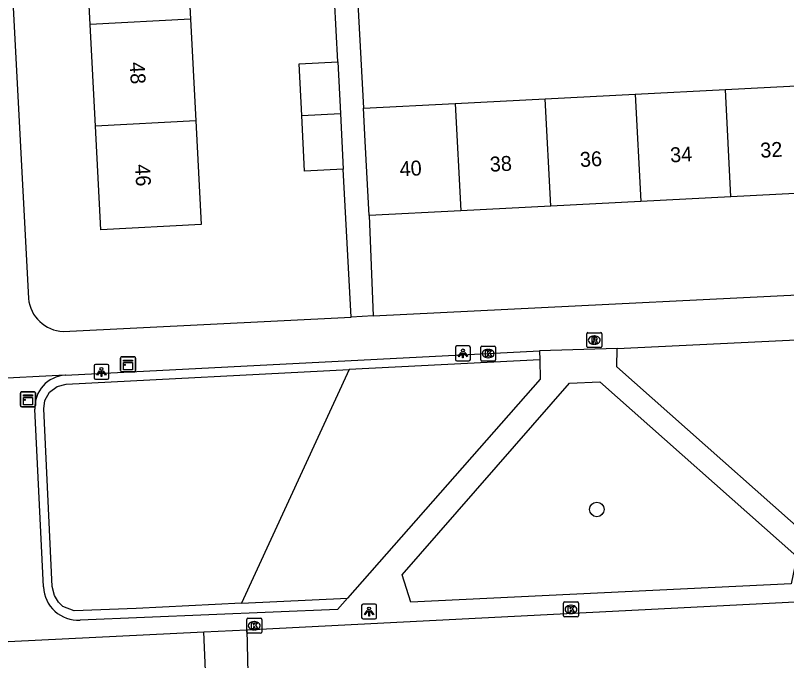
# Model space of a CAD drawing. Extents: x 161084 to 161928, y 385355 to 386522.
# Drawn here: x 161650.9 to 161702.6, y 386010 to 386053.3 of the extents above; entities that cross this region are included whole.
import ezdxf

# ---------------------------------------------------------------- set-up
doc = ezdxf.new("R2010")
doc.units = 0
for name, color, linetype in [('IMGEO_Boom', 7, 'Continuous'), ('IMGEO_Groenvoorziening', 7, 'Continuous'), ('IMGEO_Haag', 7, 'Continuous'), ('IMGEO_Kast', 7, 'Continuous'), ('IMGEO_Kolk', 7, 'Continuous'), ('IMGEO_Lichtpunt', 7, 'Continuous'), ('IMGEO_Pand', 7, 'Continuous'), ('IMGEO_Pand_nummerreeks', 7, 'Continuous'), ('IMGEO_Rijbaan_lokaal_open', 7, 'Continuous'), ('IMGEO_Rioolput', 7, 'Continuous'), ('IMGEO_Voetpad_open', 7, 'Continuous')]:
    doc.layers.add(name, color=color, linetype=linetype)

msp = doc.modelspace()

# ---------------------------------------------------------------- linework, layer by layer
at = {"layer": 'IMGEO_Boom'}
msp.add_circle((161689.911, 386020.142), 0.489, dxfattribs=at)
at = {"layer": 'IMGEO_Groenvoorziening'}
msp.add_lwpolyline([(161673.287, 386029.524), (161666.053, 386013.844)], dxfattribs=at)
at = {"layer": 'IMGEO_Haag'}
for points in [[(161686.074, 386030.178), (161673.287, 386029.524)], [(161666.053, 386013.844), (161658.986, 386013.503), (161654.832, 386013.326), (161654.072, 386013.638), (161653.766, 386013.917), (161653.494, 386014.357), (161653.352, 386014.98), (161652.778, 386026.893), (161652.849, 386027.453), (161653.156, 386028.004), (161653.68, 386028.403), (161654.278, 386028.551), (161673.287, 386029.524)], [(161666.053, 386013.844), (161673.161, 386014.188)]]:
    msp.add_lwpolyline(points, dxfattribs=at)
at = {"layer": 'IMGEO_Kast'}
for p, q in [((161657.939, 386029.456), (161657.939, 386030.297)), ((161657.939, 386030.297), (161657.939, 386029.456)), ((161658.014, 386030.381), (161658.855, 386030.381)), ((161658.855, 386030.381), (161658.014, 386030.381)), ((161658.939, 386030.306), (161658.939, 386029.465)), ((161658.939, 386029.465), (161658.939, 386030.306)), ((161658.864, 386029.381), (161658.023, 386029.381)), ((161658.023, 386029.381), (161658.864, 386029.381)), ((161651.296, 386028.036), (161652.137, 386028.036)), ((161652.137, 386028.036), (161651.296, 386028.036)), ((161651.221, 386027.111), (161651.221, 386027.952)), ((161651.221, 386027.952), (161651.221, 386027.111)), ((161652.221, 386027.961), (161652.221, 386027.12)), ((161652.221, 386027.12), (161652.221, 386027.961)), ((161652.146, 386027.036), (161651.305, 386027.036)), ((161651.305, 386027.036), (161652.146, 386027.036))]:
    msp.add_line(p, q, dxfattribs=at)
for points in [[(161658.134, 386030.171), (161658.734, 386030.171), (161658.734, 386030.086), (161658.134, 386030.086), (161658.134, 386030.171)], [(161658.134, 386029.996), (161658.734, 386029.996), (161658.734, 386029.507), (161658.134, 386029.507), (161658.134, 386029.996)], [(161651.416, 386027.826), (161652.016, 386027.826), (161652.016, 386027.741), (161651.416, 386027.741), (161651.416, 386027.826)], [(161651.416, 386027.651), (161652.016, 386027.651), (161652.016, 386027.162), (161651.416, 386027.162), (161651.416, 386027.651)]]:
    msp.add_lwpolyline(points, dxfattribs=at)
for centre in [(161658.218, 386029.845), (161651.5, 386027.5)]:
    msp.add_circle(centre, 0.0377, dxfattribs=at)
for centre, start, end in [((161658.017, 386030.303), 92.4484, 184.2845), ((161658.017, 386030.303), 92.4484, 184.2845), ((161658.861, 386030.303), 2.4484, 94.2845), ((161658.861, 386030.303), 2.4484, 94.2845), ((161658.017, 386029.459), 182.4484, 274.2845), ((161658.017, 386029.459), 182.4484, 274.2845), ((161658.861, 386029.459), 272.4484, 4.2845), ((161658.861, 386029.459), 272.4484, 4.2845), ((161651.299, 386027.958), 92.4484, 184.2845), ((161651.299, 386027.958), 92.4484, 184.2845), ((161652.143, 386027.958), 2.4484, 94.2845), ((161652.143, 386027.958), 2.4484, 94.2845), ((161651.299, 386027.114), 182.4484, 274.2845), ((161651.299, 386027.114), 182.4484, 274.2845), ((161652.143, 386027.114), 272.4484, 4.2845), ((161652.143, 386027.114), 272.4484, 4.2845)]:
    msp.add_arc(centre, 0.0779, start, end, dxfattribs=at)
at = {"layer": 'IMGEO_Kolk'}
for p, q in [((161682.191, 386031.103), (161683.043, 386031.103)), ((161682.116, 386030.177), (161682.116, 386031.029)), ((161682.604, 386030.883), (161682.629, 386030.883)), ((161683.117, 386031.029), (161683.117, 386030.177)), ((161683.043, 386030.103), (161682.191, 386030.103)), ((161682.627, 386030.323), (161682.602, 386030.323)), ((161687.674, 386013.006), (161687.674, 386013.858)), ((161687.749, 386013.932), (161688.601, 386013.932)), ((161688.162, 386013.712), (161688.187, 386013.712)), ((161688.675, 386013.858), (161688.675, 386013.006)), ((161688.185, 386013.152), (161688.16, 386013.152)), ((161666.409, 386011.911), (161666.409, 386012.763)), ((161666.484, 386012.837), (161667.336, 386012.837)), ((161666.897, 386012.617), (161666.922, 386012.617)), ((161667.41, 386012.763), (161667.41, 386011.911)), ((161688.601, 386012.932), (161687.749, 386012.932)), ((161666.92, 386012.057), (161666.895, 386012.057)), ((161667.336, 386011.837), (161666.484, 386011.837))]:
    msp.add_line(p, q, dxfattribs=at)
for points in [[(161682.191, 386031.103), (161683.043, 386031.103)], [(161682.116, 386030.177), (161682.116, 386031.029)], [(161682.437, 386030.803), (161682.56, 386030.803), (161682.56, 386030.652), (161682.69, 386030.803), (161682.854, 386030.803), (161682.708, 386030.652), (161682.861, 386030.403), (161682.709, 386030.403), (161682.624, 386030.567), (161682.56, 386030.5), (161682.56, 386030.403), (161682.437, 386030.403), (161682.437, 386030.803)], [(161683.117, 386031.029), (161683.117, 386030.177)], [(161683.043, 386030.103), (161682.191, 386030.103)], [(161687.674, 386013.006), (161687.674, 386013.858)], [(161687.749, 386013.932), (161688.601, 386013.932)], [(161687.995, 386013.632), (161688.118, 386013.632), (161688.118, 386013.481), (161688.248, 386013.632), (161688.412, 386013.632), (161688.266, 386013.481), (161688.419, 386013.232), (161688.267, 386013.232), (161688.182, 386013.396), (161688.118, 386013.329), (161688.118, 386013.232), (161687.995, 386013.232), (161687.995, 386013.632)], [(161688.675, 386013.858), (161688.675, 386013.006)], [(161666.409, 386011.911), (161666.409, 386012.763)], [(161666.484, 386012.837), (161667.336, 386012.837)], [(161666.73, 386012.537), (161666.853, 386012.537), (161666.853, 386012.386), (161666.983, 386012.537), (161667.147, 386012.537), (161667.001, 386012.386), (161667.154, 386012.137), (161667.002, 386012.137), (161666.917, 386012.301), (161666.853, 386012.234), (161666.853, 386012.137), (161666.73, 386012.137), (161666.73, 386012.537)], [(161667.41, 386012.763), (161667.41, 386011.911)], [(161688.601, 386012.932), (161687.749, 386012.932)], [(161667.336, 386011.837), (161666.484, 386011.837)]]:
    msp.add_lwpolyline(points, dxfattribs=at)
for centre, start, end in [((161682.193, 386031.027), 91.552, 178.448), ((161682.193, 386031.027), 91.552, 178.448), ((161683.041, 386031.027), 1.552, 88.448), ((161683.041, 386031.027), 1.552, 88.448), ((161682.193, 386030.179), 181.552, 268.448), ((161682.193, 386030.179), 181.552, 268.448), ((161683.041, 386030.179), 271.552, 358.448), ((161683.041, 386030.179), 271.552, 358.448), ((161687.751, 386013.856), 91.552, 178.448), ((161687.751, 386013.856), 91.552, 178.448), ((161688.599, 386013.856), 1.552, 88.448), ((161688.599, 386013.856), 1.552, 88.448), ((161687.751, 386013.008), 181.552, 268.448), ((161687.751, 386013.008), 181.552, 268.448), ((161688.599, 386013.008), 271.552, 358.448), ((161688.599, 386013.008), 271.552, 358.448), ((161666.486, 386012.761), 91.552, 178.448), ((161666.486, 386012.761), 91.552, 178.448), ((161667.334, 386012.761), 1.552, 88.448), ((161667.334, 386012.761), 1.552, 88.448), ((161666.486, 386011.913), 181.552, 268.448), ((161666.486, 386011.913), 181.552, 268.448), ((161667.334, 386011.913), 271.552, 358.448), ((161667.334, 386011.913), 271.552, 358.448)]:
    msp.add_arc(centre, 0.0765, start, end, dxfattribs=at)
for centre, major_axis, ratio, start_param, end_param in [((161682.603, 386030.603), (-0.387, 0.002), 0.722429, 4.712389, 7.853982), ((161682.628, 386030.603), (-0.39, 0.002), 0.717154, 1.570796, 4.712389), ((161688.161, 386013.432), (-0.387, 0.002), 0.722429, 4.712389, 7.853982), ((161688.186, 386013.432), (-0.39, 0.002), 0.717154, 1.570796, 4.712389), ((161666.896, 386012.337), (-0.387, 0.002), 0.722429, 4.712389, 7.853982), ((161666.921, 386012.337), (-0.39, 0.002), 0.717154, 1.570796, 4.712389)]:
    msp.add_ellipse(centre, major_axis=major_axis, ratio=ratio, start_param=start_param, end_param=end_param, dxfattribs=at)
at = {"layer": 'IMGEO_Lichtpunt'}
for p, q in [((161681.326, 386031.113), (161680.518, 386031.113)), ((161681.326, 386031.113), (161680.518, 386031.113)), ((161680.424, 386031.018), (161680.424, 386030.211)), ((161680.424, 386031.018), (161680.424, 386030.211)), ((161681.42, 386030.211), (161681.42, 386031.018)), ((161681.42, 386030.211), (161681.42, 386031.018)), ((161680.518, 386030.117), (161681.326, 386030.117)), ((161680.518, 386030.117), (161681.326, 386030.117)), ((161656.156, 386029.777), (161656.156, 386028.97)), ((161656.156, 386029.777), (161656.156, 386028.97)), ((161657.058, 386029.872), (161656.25, 386029.872)), ((161657.058, 386029.872), (161656.25, 386029.872)), ((161657.152, 386028.97), (161657.152, 386029.777)), ((161657.152, 386028.97), (161657.152, 386029.777)), ((161656.25, 386028.876), (161657.058, 386028.876)), ((161656.25, 386028.876), (161657.058, 386028.876)), ((161674.12, 386013.693), (161674.12, 386012.886)), ((161674.12, 386013.693), (161674.12, 386012.886)), ((161675.022, 386013.788), (161674.214, 386013.788)), ((161675.022, 386013.788), (161674.214, 386013.788)), ((161675.116, 386012.886), (161675.116, 386013.693)), ((161675.116, 386012.886), (161675.116, 386013.693)), ((161674.214, 386012.792), (161675.022, 386012.792)), ((161674.214, 386012.792), (161675.022, 386012.792))]:
    msp.add_line(p, q, dxfattribs=at)
for points in [[(161680.798, 386030.682), (161680.837, 386030.654), (161680.649, 386030.392), (161680.611, 386030.419), (161680.798, 386030.682)], [(161680.9, 386030.634), (161680.947, 386030.634), (161680.947, 386030.312), (161680.9, 386030.312), (161680.9, 386030.634)], [(161681.01, 386030.654), (161681.048, 386030.681), (161681.235, 386030.419), (161681.196, 386030.391), (161681.01, 386030.654)], [(161656.53, 386029.441), (161656.569, 386029.413), (161656.381, 386029.151), (161656.343, 386029.178), (161656.53, 386029.441)], [(161656.632, 386029.393), (161656.679, 386029.393), (161656.679, 386029.071), (161656.632, 386029.071), (161656.632, 386029.393)], [(161656.742, 386029.413), (161656.78, 386029.44), (161656.967, 386029.178), (161656.928, 386029.15), (161656.742, 386029.413)], [(161674.494, 386013.357), (161674.533, 386013.329), (161674.345, 386013.067), (161674.307, 386013.094), (161674.494, 386013.357)], [(161674.596, 386013.309), (161674.643, 386013.309), (161674.643, 386012.987), (161674.596, 386012.987), (161674.596, 386013.309)], [(161674.706, 386013.329), (161674.744, 386013.356), (161674.931, 386013.094), (161674.892, 386013.066), (161674.706, 386013.329)]]:
    msp.add_lwpolyline(points, dxfattribs=at)
for centre in [(161680.923, 386030.816), (161656.655, 386029.575), (161674.619, 386013.491)]:
    msp.add_circle(centre, 0.0994, dxfattribs=at)
for centre, start, end in [((161680.518, 386031.018), 90, 180), ((161680.518, 386031.018), 90, 180), ((161681.326, 386031.018), 0, 90), ((161681.326, 386031.018), 0, 90), ((161680.518, 386030.211), 180, 270), ((161680.518, 386030.211), 180, 270), ((161681.326, 386030.211), 270, 0), ((161681.326, 386030.211), 270, 360), ((161656.25, 386029.777), 90, 180), ((161656.25, 386029.777), 90, 180), ((161657.058, 386029.777), 0, 90), ((161657.058, 386029.777), 0, 90), ((161656.25, 386028.97), 180, 270), ((161656.25, 386028.97), 180, 270), ((161657.058, 386028.97), 270, 0), ((161657.058, 386028.97), 270, 360), ((161674.214, 386013.693), 90, 180), ((161674.214, 386013.693), 90, 180), ((161675.022, 386013.693), 0, 90), ((161675.022, 386013.693), 0, 90), ((161674.214, 386012.886), 180, 270), ((161674.214, 386012.886), 180, 270), ((161675.022, 386012.886), 270, 0), ((161675.022, 386012.886), 270, 360)]:
    msp.add_arc(centre, 0.0946, start, end, dxfattribs=at)
at = {"layer": 'IMGEO_Pand'}
for points in [[(161662.279, 386059.893), (161662.637, 386053.054)], [(161655.891, 386052.7), (161655.532, 386059.539)], [(161662.637, 386053.054), (161655.891, 386052.7)], [(161662.637, 386053.054), (161662.995, 386046.215)], [(161656.25, 386045.861), (161655.891, 386052.7)], [(161670.102, 386046.588), (161669.924, 386050.047), (161672.514, 386050.18)], [(161672.514, 386050.18), (161672.692, 386046.724)], [(161692.495, 386048.006), (161698.538, 386048.318)], [(161698.538, 386048.318), (161704.581, 386048.63)], [(161698.909, 386041.118), (161698.538, 386048.318)], [(161680.408, 386047.382), (161686.452, 386047.694)], [(161686.452, 386047.694), (161692.495, 386048.006)], [(161686.823, 386040.494), (161686.452, 386047.694)], [(161692.495, 386048.006), (161692.866, 386040.806)], [(161674.245, 386047.064), (161680.408, 386047.382)], [(161680.408, 386047.382), (161680.779, 386040.182)], [(161670.102, 386046.588), (161672.692, 386046.724)], [(161672.692, 386046.724), (161672.884, 386042.984)], [(161674.617, 386039.864), (161674.359, 386044.858), (161674.245, 386047.064)], [(161662.995, 386046.215), (161663.359, 386039.258), (161656.615, 386038.899), (161656.25, 386045.861)], [(161662.995, 386046.215), (161656.25, 386045.861)], [(161672.884, 386042.984), (161670.294, 386042.851), (161670.102, 386046.588)], [(161704.952, 386041.43), (161698.909, 386041.118)], [(161698.909, 386041.118), (161692.866, 386040.806)], [(161686.823, 386040.494), (161680.779, 386040.182)], [(161692.866, 386040.806), (161686.823, 386040.494)], [(161680.779, 386040.182), (161674.617, 386039.864)]]:
    msp.add_lwpolyline(points, dxfattribs=at)
at = {"layer": 'IMGEO_Rijbaan_lokaal_open'}
for points in [[(161666.424, 386012.052), (161715.933, 386014.595)], [(161626.81, 386010.124), (161663.522, 386011.929)], [(161663.522, 386011.929), (161666.424, 386012.052)], [(161663.825, 386005.126), (161663.522, 386011.929)], [(161666.424, 386012.052), (161666.566, 386005.244)]]:
    msp.add_lwpolyline(points, dxfattribs=at)
at = {"layer": 'IMGEO_Rioolput'}
for p, q in [((161689.235, 386031.08), (161689.235, 386031.932)), ((161689.31, 386032.006), (161690.162, 386032.006)), ((161689.723, 386031.786), (161689.748, 386031.786)), ((161690.236, 386031.932), (161690.236, 386031.08)), ((161689.746, 386031.226), (161689.721, 386031.226)), ((161690.162, 386031.006), (161689.31, 386031.006))]:
    msp.add_line(p, q, dxfattribs=at)
for points in [[(161689.235, 386031.08), (161689.235, 386031.932)], [(161689.31, 386032.006), (161690.162, 386032.006)], [(161689.824, 386031.704), (161689.572, 386031.706), (161689.572, 386031.306)], [(161689.75, 386031.625), (161689.696, 386031.625), (161689.696, 386031.544)], [(161690.236, 386031.932), (161690.236, 386031.08)], [(161689.572, 386031.306), (161689.696, 386031.306), (161689.696, 386031.468), (161689.707, 386031.468)], [(161689.696, 386031.544), (161689.748, 386031.544)], [(161689.754, 386031.439), (161689.825, 386031.306), (161689.965, 386031.306), (161689.9, 386031.432)], [(161690.162, 386031.006), (161689.31, 386031.006)]]:
    msp.add_lwpolyline(points, dxfattribs=at)
for centre, radius, start, end in [((161689.312, 386031.93), 0.0765, 91.552, 178.448), ((161689.312, 386031.93), 0.0765, 91.552, 178.448), ((161689.756, 386031.529), 0.0964, 77.0061, 93.1865), ((161689.77, 386031.586), 0.0378, 276.6634, 79.6772), ((161689.823, 386031.594), 0.109, 350.3612, 89.416), ((161690.16, 386031.93), 0.0765, 1.552, 88.448), ((161690.16, 386031.93), 0.0765, 1.552, 88.448), ((161689.312, 386031.082), 0.0765, 181.552, 268.448), ((161689.312, 386031.082), 0.0765, 181.552, 268.448), ((161689.706, 386031.415), 0.0533, 26.0293, 88.6989), ((161689.732, 386031.733), 0.19, 274.7715, 282.9687), ((161689.821, 386031.594), 0.112, 277.5842, 350.9817), ((161689.805, 386031.379), 0.108, 29.5134, 73.7905), ((161690.16, 386031.082), 0.0765, 271.552, 358.448), ((161690.16, 386031.082), 0.0765, 271.552, 358.448)]:
    msp.add_arc(centre, radius, start, end, dxfattribs=at)
for centre, major_axis, ratio, start_param, end_param in [((161689.722, 386031.506), (-0.387, 0.002), 0.722429, 4.712389, 7.853982), ((161689.747, 386031.506), (-0.39, 0.002), 0.717154, 1.570796, 4.712389)]:
    msp.add_ellipse(centre, major_axis=major_axis, ratio=ratio, start_param=start_param, end_param=end_param, dxfattribs=at)
at = {"layer": 'IMGEO_Voetpad_open'}
for points in [[(161647.893, 386107.313), (161651.755, 386034.3)], [(161672.514, 386050.18), (161672.189, 386056.526)], [(161673.728, 386056.601), (161674.245, 386047.064)], [(161673.413, 386033.052), (161672.884, 386042.984)], [(161674.617, 386039.864), (161674.898, 386033.126)], [(161674.898, 386033.126), (161712.882, 386035.02), (161809.017, 386039.766)], [(161654.094, 386032.088), (161673.413, 386033.052)], [(161674.898, 386033.126), (161673.413, 386033.052)], [(161720.882, 386032.374), (161736.017, 386018.434), (161736.136, 386016.612), (161707.661, 386015.162), (161691.255, 386029.713), (161691.28, 386030.951)], [(161691.28, 386030.951), (161720.882, 386032.374)], [(161654.239, 386029.15), (161686.055, 386030.778)], [(161691.28, 386030.951), (161686.055, 386030.778)], [(161686.055, 386030.778), (161686.074, 386030.178)], [(161686.074, 386030.178), (161686.116, 386028.879), (161673.161, 386014.188)], [(161654.239, 386029.15), (161654.217, 386029.152), (161648.978, 386028.892)], [(161703.332, 386016.978), (161702.953, 386015.154), (161677.426, 386013.919), (161676.835, 386015.743), (161688.072, 386028.609), (161690.121, 386028.698), (161703.332, 386016.978)], [(161652.753, 386014.94), (161652.178, 386026.873)], [(161673.161, 386014.188), (161672.5, 386013.434), (161655.219, 386012.708)]]:
    msp.add_lwpolyline(points, dxfattribs=at)
for centre, radius, start, end in [((161654.178, 386034.52), 2.433, 185.1838, 268.0132), ((161654.351, 386026.977), 2.176, 92.9593, 182.7418), ((161655.099, 386015.053), 2.348, 182.7668, 272.9361)]:
    msp.add_arc(centre, radius, start, end, dxfattribs=at)

# ---------------------------------------------------------------- texts
at = {"layer": 'IMGEO_Pand_nummerreeks'}
for s, rotation, p in [('48', 273.0025, (161658.549, 386050.148)), ('32', 2.9545, (161700.906, 386043.744)), ('36', 2.9545, (161688.799, 386043.119)), ('34', 2.9545, (161694.854, 386043.432)), ('40', 2.9545, (161676.692, 386042.494)), ('38', 2.9545, (161682.747, 386042.807)), ('46', 273.0025, (161658.909, 386043.288))]:
    msp.add_text(s, height=1, rotation=rotation, dxfattribs=at).set_placement(p)

doc.saveas('drawing.dxf')
